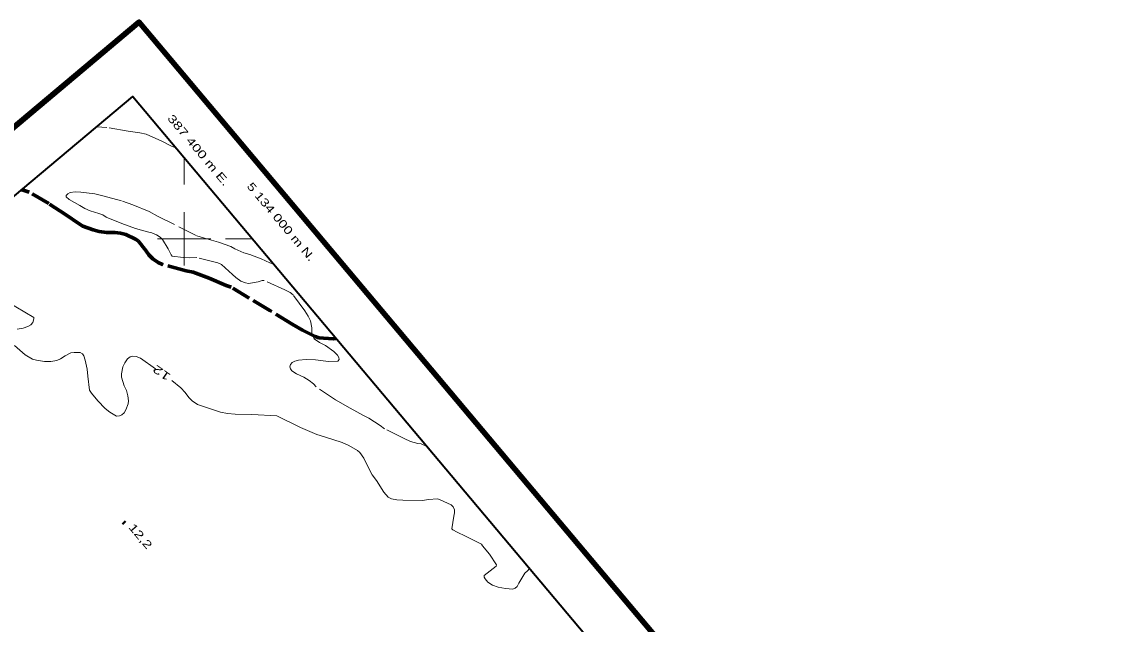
# Model space of a CAD drawing. Extents: x 386081 to 389416, y 5130568 to 5134082.
# Drawn here: x 387339.1 to 387743.1, y 5133855.4 to 5134081.5 of the extents above; entities that cross this region are included whole.
import ezdxf
from ezdxf.enums import TextEntityAlignment as Align

# ---------------------------------------------------------------- set-up
doc = ezdxf.new("R2010")
doc.units = 0
doc.header["$LTSCALE"] = 1.2
doc.linetypes.add('LONG_DASHED', pattern=[7.5, 6, -1.5])
for name, color, linetype, lineweight in [('2', 7, 'Continuous', 13), ('22', 7, 'Continuous', 13), ('3', 7, 'Continuous', 140), ('60', 7, 'Continuous', 13), ('61', 7, 'Continuous', 13)]:
    doc.layers.add(name, color=color, linetype=linetype, lineweight=lineweight)

msp = doc.modelspace()

# ---------------------------------------------------------------- linework, layer by layer
at = {"layer": '2', "linetype": 'LONG_DASHED'}
for points in [[(387396.89, 5134034.11), (387395.31, 5134034.76), (387391.68, 5134036.62), (387385.74, 5134039.29), (387383.44, 5134039.8), (387379.04, 5134040.41), (387371.01, 5134041.82), (387367.3, 5134042.09)], [(387490.92, 5133922.17), (387488.85, 5133923.07), (387487.61, 5133923.25), (387484.86, 5133923.98), (387482.44, 5133925.08), (387475.13, 5133928.75), (387473.47, 5133930), (387469.28, 5133932.78), (387467.22, 5133933.72), (387462.21, 5133936.48), (387456.74, 5133939.68), (387449.43, 5133944.51), (387448.45, 5133945.61), (387446.87, 5133946.87), (387444.82, 5133948.12), (387442.12, 5133949.37), (387440.35, 5133950.54), (387439.84, 5133951.25), (387439.66, 5133952.04), (387439.86, 5133952.92), (387440.47, 5133953.63), (387441.47, 5133954.16), (387442.88, 5133954.53), (387445.69, 5133954.74), (387449.22, 5133954.61), (387454.11, 5133953.98), (387457.56, 5133954.09), (387458.13, 5133954.74), (387458, 5133955.51), (387457.45, 5133956.42), (387456.07, 5133957.72), (387452.93, 5133960.01), (387450.77, 5133961.12), (387448.73, 5133962.55), (387448.18, 5133963.57), (387447.9, 5133964.78), (387447.83, 5133966.59), (387447.34, 5133969.23), (387446.51, 5133971.07), (387445.25, 5133972.97), (387440.82, 5133978.99), (387439.68, 5133979.84), (387437.72, 5133980.9), (387429.99, 5133984.42), (387429.25, 5133984.36), (387427.75, 5133983.93), (387424.09, 5133983.29), (387423.04, 5133983.5), (387421.27, 5133984.2), (387419.33, 5133985.48), (387418.14, 5133986.68), (387413.98, 5133990.45), (387412.58, 5133991), (387404.7, 5133993.03), (387401.91, 5133992.92), (387399.57, 5133992.97), (387395.53, 5133993.55), (387395.14, 5133994.08), (387394.04, 5133996.26), (387391.88, 5133999.83), (387391.01, 5134000.69), (387389.65, 5134001.55), (387387.89, 5134002.3), (387386.23, 5134002.65), (387381.73, 5134003.92), (387376.58, 5134005.72), (387370.82, 5134008.11), (387369.56, 5134009.01), (387368.06, 5134009.59), (387364.76, 5134010.49), (387362.74, 5134011.36), (387360.9, 5134012.58), (387356.94, 5134014.73), (387355.74, 5134015.76), (387355.83, 5134016.34), (387356.34, 5134016.94), (387357.32, 5134017.38), (387359.15, 5134017.63), (387361.3, 5134017.54), (387366.5, 5134016.9), (387369.58, 5134016.21), (387376.91, 5134014.2), (387380.78, 5134012.82), (387386.83, 5134010.26), (387389.99, 5134008.58), (387404.78, 5134001.17), (387407.62, 5134000.23), (387412.91, 5133998.82), (387417.49, 5133997.17), (387419.03, 5133996.28), (387422.4, 5133994.74), (387424.64, 5133994.13), (387428.89, 5133992.55), (387432.12, 5133991.05), (387433.52, 5133990.51)]]:
    msp.add_lwpolyline(points, dxfattribs=at)
at = {"layer": '2'}
for points in [[(387323.31, 5133982.58), (387343.68, 5133970.57), (387343.71, 5133970.07), (387343.23, 5133968.62), (387342.49, 5133967.78), (387341.46, 5133967.09), (387339.64, 5133966.5), (387337.4, 5133966.13)], [(387336.37, 5133960.01), (387340.46, 5133956.55), (387343.16, 5133954.91), (387344.63, 5133954.46), (387347.62, 5133953.96), (387350, 5133953.98), (387352.33, 5133954.38), (387353.68, 5133954.98), (387355.38, 5133956.16), (387357.55, 5133957.21), (387358.72, 5133957.42), (387360.98, 5133957.34), (387361.88, 5133956.91), (387362.34, 5133956.08), (387362.84, 5133954.54), (387363.64, 5133951.12), (387363.84, 5133948.46), (387364.54, 5133943.28), (387365.3, 5133942.13), (387367.65, 5133939.25), (387370.36, 5133936.4), (387372.1, 5133935.03), (387374.7, 5133933.54), (387375.74, 5133933.62), (387376.6, 5133934.01), (387377.47, 5133934.8), (387378.09, 5133935.83), (387379.02, 5133938.09), (387379.12, 5133939.26), (387378.93, 5133941.13), (387378.36, 5133943.09), (387377.5, 5133944.92), (387376.49, 5133948.08), (387376.5, 5133949.43), (387376.96, 5133951.95), (387377.72, 5133953.55), (387378.8, 5133955), (387379.73, 5133955.71), (387380.78, 5133956.01), (387381.97, 5133955.93), (387383.62, 5133955.29), (387389.26, 5133951.25)], [(387395.39, 5133946.92), (387398.8, 5133944.13), (387400.36, 5133942.44), (387401.75, 5133940.49), (387403.02, 5133939.29), (387405.04, 5133937.88), (387413.6, 5133935.01), (387416.25, 5133934.5), (387419.15, 5133934.25), (387425.43, 5133934.16), (387434.72, 5133933.67), (387443.58, 5133929.29), (387449.68, 5133926.59), (387452.55, 5133925.8), (387459.25, 5133923.63), (387461.79, 5133922.5), (387465, 5133920.68), (387465.87, 5133919.82), (387467.35, 5133917.8), (387468.17, 5133915.91), (387470.51, 5133911.46), (387472.08, 5133909.42), (387474.9, 5133904.98), (387476.48, 5133903.12), (387477.68, 5133902.55), (387479.7, 5133902.08), (387481.92, 5133901.94), (387489.38, 5133901.84), (387491.63, 5133902.25), (387495.01, 5133902.46), (387495.92, 5133902.13), (387500.12, 5133900.28), (387500.89, 5133899.44), (387501.36, 5133898.41), (387501.38, 5133897.2), (387501.04, 5133895.93), (387500.32, 5133891.19), (387500.74, 5133890.82), (387502.29, 5133889.93), (387505.45, 5133888.51), (387511.47, 5133885.46), (387511.89, 5133884.83), (387514.42, 5133881.68), (387517.12, 5133877.73), (387516.96, 5133877.19), (387512.48, 5133873.78), (387512.47, 5133873.08), (387512.81, 5133872.44), (387513.89, 5133871.28), (387515.59, 5133870.15), (387517.71, 5133869.38), (387520.44, 5133868.8), (387523.23, 5133868.61), (387524.13, 5133868.95), (387524.79, 5133869.59), (387525.41, 5133870.88), (387527.68, 5133874.61), (387528.72, 5133875.47), (387529.43, 5133876.32)]]:
    msp.add_lwpolyline(points, dxfattribs=at)
at = {"layer": '22', "linetype": 'LONG_DASHED', "lineweight": 70}
msp.add_lwpolyline([(387456.97, 5133962.58), (387455.85, 5133962.57), (387450.52, 5133962.86), (387449.1, 5133963.44), (387444.31, 5133965.74), (387440.49, 5133967.95), (387432.11, 5133973.17), (387417.61, 5133981.84), (387415.69, 5133982.58), (387409.34, 5133985.32), (387403.35, 5133987.48), (387400.8, 5133988.04), (387391.91, 5133990.36), (387390.31, 5133991.13), (387388.31, 5133992.5), (387386.8, 5133994.05), (387385.68, 5133995.67), (387382.79, 5133999.32), (387381.8, 5133999.88), (387378.18, 5134001.61), (387376.12, 5134002.15), (387373.97, 5134002.38), (387370.88, 5134002.38), (387368.13, 5134002.72), (387365.93, 5134003.34), (387361.97, 5134004.8), (387360.62, 5134005.65), (387355.58, 5134009.18), (387349.22, 5134013.26), (387341.94, 5134017.48), (387339.97, 5134018.21), (387339.09, 5134018.38)], dxfattribs=at)
at = {"layer": '3'}
msp.add_line((387377.13, 5133893.91), (387377.64, 5133893.3), dxfattribs=at)
at = {"layer": '60'}
for p, q in [((386082.87, 5132988.02), (387383.05, 5134080.13)), ((387383.05, 5134080.13), (389414.21, 5131662))]:
    msp.add_line(p, q, dxfattribs=at)
at = {"layer": '60', "lineweight": 158}
msp.add_lwpolyline([(386081.46, 5132988.14), (387383.17, 5134081.54), (389415.62, 5131661.88), (388113.9, 5130568.48)], close=True, dxfattribs=at)
at = {"layer": '60', "lineweight": 35}
msp.add_lwpolyline([(386109.63, 5132985.69), (387380.72, 5134053.36), (389052.99, 5132062.51), (387781.9, 5130994.83)], close=True, dxfattribs=at)
at = {"layer": '61'}
for p, q in [((387400, 5134030.41), (387400, 5134020.41)), ((387400, 5133990), (387400, 5134010)), ((387390, 5134000), (387410, 5134000)), ((387425.54, 5134000), (387415.54, 5134000))]:
    msp.add_line(p, q, dxfattribs=at)

# ---------------------------------------------------------------- texts
at = {"layer": '2', "width": 1.55}
msp.add_text('12', height=3, rotation=145.028, dxfattribs=at).set_placement((387392.415, 5133950.941), align=Align.CENTER)
at = {"layer": '3', "width": 1.4}
msp.add_text('12,2   ', height=3, rotation=310.294, dxfattribs=at).set_placement((387378.96, 5133891.69))
at = {"layer": '61'}
for s, width, p in [('387 400 m E.', 1.4, (387404.259, 5134032.34)), ('5 134 000 m N.', 1.35, (387435.193, 5134005.46))]:
    msp.add_text(s, height=3, rotation=310.03, dxfattribs=dict(at, width=width)).set_placement(p, align=Align.CENTER)

doc.saveas('drawing.dxf')
